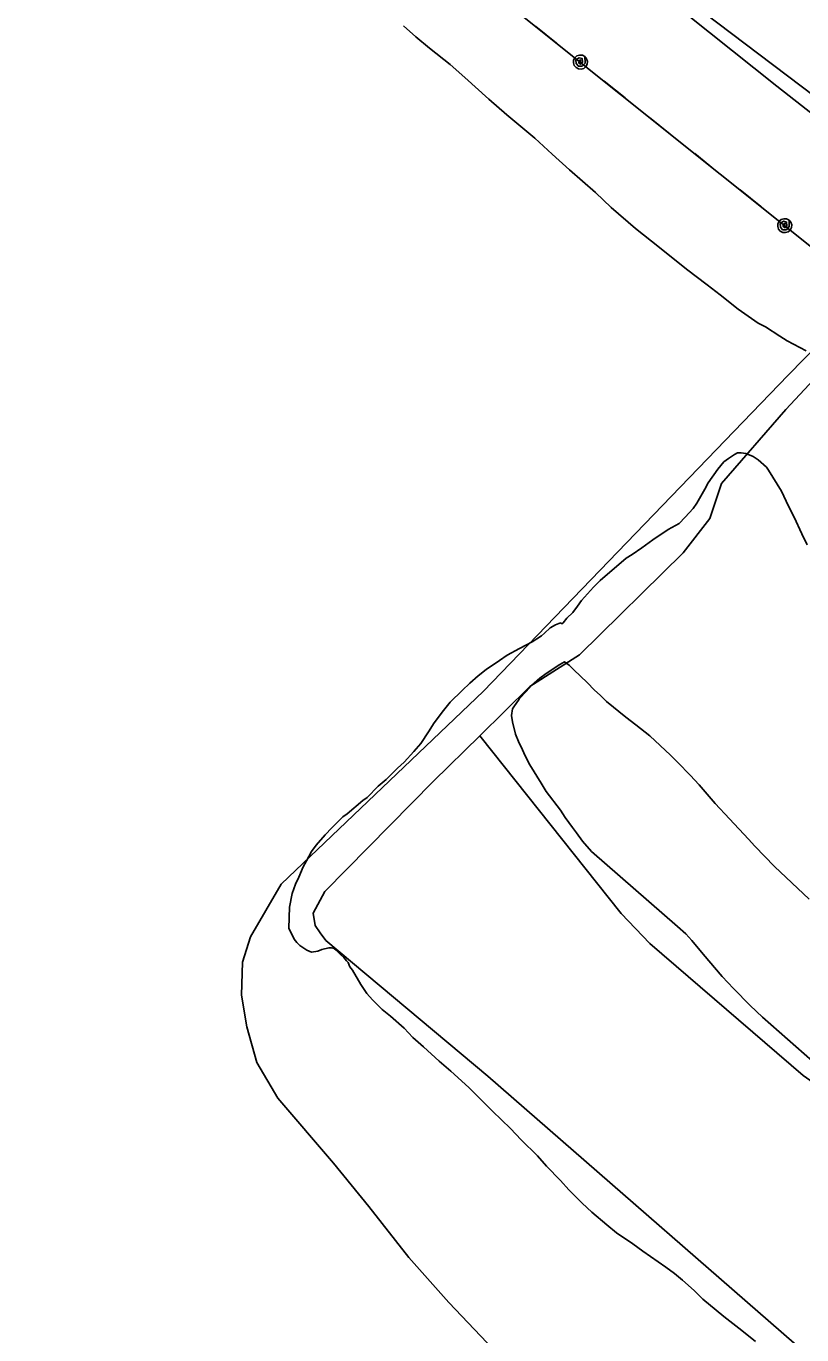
# Model space of a CAD drawing. Extents: x 3567028 to 3605064, y 510945 to 536587.
# Drawn here: x 3572128 to 3573118, y 520524 to 522195 of the extents above; entities that cross this region are included whole.
import ezdxf

# ---------------------------------------------------------------- set-up
doc = ezdxf.new("R2010")
doc.units = 0
for name, color, linetype in [('V-DTCH-CNTR', 7, 'Continuous'), ('V-SITE-VEGE', 7, 'Continuous'), ('V-TOPO-SHOR', 7, 'Continuous'), ('V-UTIL-LINE', 7, 'Continuous')]:
    doc.layers.add(name, color=color, linetype=linetype)

msp = doc.modelspace()

# ---------------------------------------------------------------- linework, layer by layer
at = {"layer": 'V-DTCH-CNTR'}
for points in [[(3574434.7, 523039.9), (3574158.2, 522750.5), (3573918.3, 522497.4), (3573669.7, 522261.6), (3573461.1, 522073), (3573304.9, 521928), (3573258.3, 521878), (3573097, 521705.1), (3573015.2, 521610.9), (3573000.1, 521566.3), (3572966.2, 521522.1), (3572833.8, 521392), (3572770.6, 521351.8), (3572706.7, 521288.8), (3572647.7, 521230.7), (3572508.8, 521089.9), (3572494, 521062.4), (3572496.7, 521046.7), (3572502.7, 521037.3), (3572510.2, 521027.7), (3572716.9, 520854.4), (3573170.9, 520458.5)], [(3572706.7, 521288.8), (3572887.1, 521061.8), (3572923.4, 521023.6), (3573119.3, 520855.2), (3573249, 520764.7), (3573393.9, 520677.3)]]:
    msp.add_lwpolyline(points, dxfattribs=at)
at = {"layer": 'V-SITE-VEGE'}
for p, q in [((3572609.3, 522194.8), (3572624.9, 522180.7)), ((3572624.9, 522180.7), (3572642.3, 522166.5)), ((3572642.3, 522166.5), (3572668.6, 522145.8)), ((3572668.6, 522145.8), (3572687.6, 522129.2)), ((3572687.6, 522129.2), (3572718.3, 522101.5)), ((3572718.3, 522101.5), (3572741.2, 522081.5)), ((3572741.2, 522081.5), (3572777, 522051.4)), ((3572777, 522051.4), (3572798.8, 522031.3)), ((3572798.8, 522031.3), (3572821.1, 522011.3)), ((3572821.1, 522011.3), (3572854.1, 521982.4)), ((3572854.1, 521982.4), (3572874.1, 521963)), ((3572874.1, 521963), (3572905.4, 521936.4)), ((3572905.4, 521936.4), (3572925.6, 521919.9)), ((3572925.6, 521919.9), (3572953, 521898.6)), ((3572953, 521898.6), (3572970.4, 521884.4)), ((3572970.4, 521884.4), (3572996.7, 521864.2)), ((3572996.7, 521864.2), (3573013.5, 521851.8)), ((3573013.5, 521851.8), (3573036.5, 521833.5)), ((3573036.5, 521833.5), (3573061.8, 521815.6)), ((3573061.8, 521815.6), (3573071.3, 521810.8)), ((3573071.3, 521810.8), (3573089.3, 521798.9)), ((3573089.3, 521798.9), (3573098.9, 521792.9)), ((3573098.9, 521792.9), (3573106.8, 521788.7)), ((3573106.8, 521788.7), (3573123.1, 521780.3)), ((3573018.1, 521638.4), (3573010.5, 521628.9)), ((3573024, 521642.8), (3573018.1, 521638.4)), ((3573031.5, 521647.8), (3573024, 521642.8)), ((3573035.6, 521649.9), (3573031.5, 521647.8)), ((3573040.2, 521649.8), (3573035.6, 521649.9)), ((3573045.9, 521649.1), (3573040.2, 521649.8)), ((3573055.5, 521645.4), (3573045.9, 521649.1)), ((3573061.7, 521641.2), (3573055.5, 521645.4)), ((3573072.3, 521631.8), (3573061.7, 521641.2)), ((3573010.5, 521628.9), (3572998, 521611.5)), ((3573075, 521627.7), (3573072.3, 521631.8)), ((3573091.5, 521601), (3573075, 521627.7)), ((3572993.8, 521603.6), (3572983.6, 521585.6)), ((3572998, 521611.5), (3572993.8, 521603.6)), ((3572983.6, 521585.6), (3572978.8, 521578.8)), ((3573100.7, 521581.9), (3573091.5, 521601)), ((3572978.8, 521578.8), (3572968.8, 521567.7)), ((3573107.8, 521568), (3573100.7, 521581.9)), ((3572947.2, 521552.2), (3572927.4, 521539)), ((3572961.2, 521559.9), (3572947.2, 521552.2)), ((3572968.8, 521567.7), (3572961.2, 521559.9)), ((3573117.5, 521546.5), (3573107.8, 521568)), ((3572927.4, 521539), (3572913.4, 521528.5)), ((3573124.5, 521532.6), (3573117.5, 521546.5)), ((3572901.2, 521520.3), (3572893.6, 521515.3)), ((3572913.4, 521528.5), (3572901.2, 521520.3)), ((3572887.2, 521509.8), (3572875.5, 521500.4)), ((3572893.6, 521515.3), (3572887.2, 521509.8)), ((3572860.3, 521487.1), (3572851.5, 521478.7)), ((3572875.5, 521500.4), (3572860.3, 521487.1)), ((3572851.5, 521478.7), (3572836.2, 521461.4)), ((3572831.4, 521454.1), (3572825.5, 521446.3)), ((3572836.2, 521461.4), (3572831.4, 521454.1)), ((3572817.8, 521439), (3572813.1, 521432.9)), ((3572825.5, 521446.3), (3572817.8, 521439)), ((3572789.3, 521419.8), (3572785.2, 521416.5)), ((3572796.4, 521426.5), (3572789.3, 521419.8)), ((3572803.3, 521430.3), (3572796.4, 521426.5)), ((3572809.7, 521433), (3572803.3, 521430.3)), ((3572811.4, 521431.8), (3572809.7, 521433)), ((3572813.1, 521432.9), (3572811.4, 521431.8)), ((3572774.2, 521409.3), (3572757.3, 521400)), ((3572779.4, 521412.6), (3572774.2, 521409.3)), ((3572785.2, 521416.5), (3572779.4, 521412.6)), ((3572731.8, 521384.7), (3572714.9, 521373.2)), ((3572741.7, 521391.9), (3572731.8, 521384.7)), ((3572757.3, 521400), (3572741.7, 521391.9)), ((3572714.9, 521373.2), (3572704.4, 521365.4)), ((3572693.8, 521356), (3572683.9, 521346.5)), ((3572704.4, 521365.4), (3572693.8, 521356)), ((3572683.9, 521346.5), (3572668.6, 521331.5)), ((3572660.3, 521320.9), (3572648.4, 521305.2)), ((3572668.6, 521331.5), (3572660.3, 521320.9)), ((3572648.4, 521305.2), (3572641.3, 521293.9)), ((3572641.3, 521293.9), (3572631.2, 521278.8)), ((3572622.3, 521268.7), (3572610, 521255.3)), ((3572631.2, 521278.8), (3572622.3, 521268.7)), ((3572610, 521255.3), (3572601.7, 521247.5)), ((3572601.7, 521247.5), (3572587.1, 521233.1)), ((3572577.1, 521224.7), (3572563, 521210.2)), ((3572587.1, 521233.1), (3572577.1, 521224.7)), ((3572557.2, 521206.4), (3572537.3, 521189.2)), ((3572563, 521210.2), (3572557.2, 521206.4)), ((3572532, 521185.3), (3572517.9, 521171.4)), ((3572537.3, 521189.2), (3572532, 521185.3)), ((3572517.9, 521171.4), (3572509.1, 521162.5)), ((3572509.1, 521162.5), (3572497.9, 521149.1)), ((3572492, 521141.2), (3572485.4, 521129.4)), ((3572497.9, 521149.1), (3572492, 521141.2)), ((3572481.2, 521121.5), (3572475.7, 521108.5)), ((3572485.4, 521129.4), (3572481.2, 521121.5)), ((3572475.7, 521108.5), (3572471.4, 521099.5)), ((3572467.1, 521087.6), (3572463.8, 521070)), ((3572471.4, 521099.5), (3572467.1, 521087.6)), ((3572463.8, 521070), (3572463.1, 521043.1)), ((3572463.1, 521043.1), (3572469.5, 521029.2)), ((3572469.5, 521029.2), (3572472.9, 521025.1)), ((3572472.9, 521025.1), (3572476.8, 521021)), ((3572476.8, 521021), (3572485.8, 521015)), ((3572505.2, 521016.2), (3572513.9, 521018.3)), ((3572513.9, 521018.3), (3572517.3, 521018.2)), ((3572517.3, 521018.2), (3572520.7, 521017.5)), ((3572520.7, 521017.5), (3572523.5, 521015.2)), ((3572485.8, 521015), (3572492, 521012.6)), ((3572492, 521012.6), (3572500, 521014.1)), ((3572500, 521014.1), (3572505.2, 521016.2)), ((3572523.5, 521015.2), (3572529.1, 521009.3)), ((3572529.1, 521009.3), (3572533, 521005.8)), ((3572533, 521005.8), (3572536.3, 521001.7)), ((3572536.3, 521001.7), (3572538.5, 520999.3)), ((3572538.5, 520999.3), (3572540.7, 520994.1)), ((3572540.7, 520994.1), (3572544, 520989.5)), ((3572544, 520989.5), (3572554.9, 520971.5)), ((3572554.9, 520971.5), (3572562.6, 520959.8)), ((3572562.6, 520959.8), (3572569.8, 520951.6)), ((3572569.8, 520951.6), (3572582.1, 520939.3)), ((3572582.1, 520939.3), (3572592.7, 520931)), ((3572592.7, 520931), (3572610, 520915.7)), ((3572610, 520915.7), (3572621.2, 520903.9)), ((3572621.2, 520903.9), (3572634.6, 520891.6)), ((3572634.6, 520891.6), (3572654.7, 520873.3)), ((3572654.7, 520873.3), (3572669.8, 520860.9)), ((3572669.8, 520860.9), (3572692.6, 520839.7)), ((3572692.6, 520839.7), (3572707.7, 520825)), ((3572707.7, 520825), (3572722.7, 520809.7)), ((3572722.7, 520809.7), (3572745.6, 520787.4)), ((3572745.6, 520787.4), (3572759.5, 520773.3)), ((3572759.5, 520773.3), (3572780.1, 520752.7)), ((3572780.1, 520752.7), (3572791.7, 520739.3)), ((3572791.7, 520739.3), (3572809.6, 520721.1)), ((3572809.6, 520721.1), (3572820.1, 520709.4)), ((3572820.1, 520709.4), (3572837.4, 520692.3)), ((3572837.4, 520692.3), (3572849.6, 520680.6)), ((3572849.6, 520680.6), (3572868.7, 520664.6)), ((3572868.7, 520664.6), (3572881, 520654.6)), ((3572881, 520654.6), (3572901.7, 520640.3)), ((3572901.7, 520640.3), (3572914.6, 520630.8)), ((3572914.6, 520630.8), (3572943.8, 520610.6)), ((3572943.8, 520610.6), (3572955, 520602.3)), ((3572955, 520602.3), (3572965.1, 520594)), ((3572965.1, 520594), (3572980.2, 520581)), ((3572980.2, 520581), (3572991.4, 520569.8)), ((3572991.4, 520569.8), (3573008.1, 520555.7)), ((3573008.1, 520555.7), (3573018.2, 520547.4)), ((3573018.2, 520547.4), (3573033.3, 520535.6)), ((3573033.3, 520535.6), (3573041.2, 520529.6)), ((3573041.2, 520529.6), (3573058.5, 520515.5))]:
    msp.add_line(p, q, dxfattribs=at)
for points in [[(3573016.1, 520981.5), (3572998.9, 521001.4), (3572989.4, 521012.5), (3572977.3, 521027.7), (3572969.5, 521035.9), (3572958.9, 521045.3), (3572849.3, 521140.9), (3572837.7, 521154.3), (3572830, 521164.8), (3572825, 521171.8), (3572815.6, 521184.6), (3572809.6, 521194), (3572791.4, 521217.9), (3572784.8, 521228.3), (3572770.5, 521251.6), (3572764.5, 521263.2), (3572761.3, 521270.7), (3572755.9, 521281.7), (3572752.1, 521291), (3572748.5, 521306.5), (3572747, 521314.6), (3572748.4, 521323.1), (3572750.8, 521327), (3572756.2, 521334.3), (3572757.4, 521336.6), (3572765.6, 521345.5), (3572772.7, 521352.8), (3572783.2, 521362.2), (3572791.4, 521368.3), (3572808.8, 521379.8), (3572814.6, 521383.1), (3572820.8, 521378.9), (3572826.4, 521373), (3572843.7, 521356.6), (3572853.1, 521347.2), (3572860.4, 521340.7), (3572868.2, 521332.5), (3572892.8, 521312.4), (3572905.7, 521302.9), (3572923.6, 521288.7), (3572949.8, 521264), (3572959.3, 521254.6), (3572974.9, 521238.7), (3572986.6, 521226.4), (3573007.1, 521202.4), (3573025.4, 521183), (3573049.3, 521156.7), (3573057.7, 521147.9), (3573082.7, 521122), (3573126.8, 521080.3)], [(3573067.3, 520929.8), (3573051.7, 520944.5), (3573030.5, 520966.2), (3573016.1, 520981.5)], [(3573131, 520873.7), (3573099.1, 520901.5), (3573067.3, 520929.8)]]:
    msp.add_lwpolyline(points, dxfattribs=at)
at = {"layer": 'V-TOPO-SHOR'}
for points in [[(3576575.5, 525298.2), (3576367.7, 525083.1), (3575881.5, 524564.7), (3575486.9, 524157.2), (3575247.2, 523908.8), (3574867.2, 523528.9), (3574558.6, 523203.1), (3574176.4, 522795.3), (3573819.7, 522414.8), (3573608, 522221.5), (3573431.2, 522060), (3573301.1, 521946.5), (3573297, 521942.9), (3573249.8, 521901.7), (3573099.7, 521748.8), (3572711.3, 521345.8), (3572453, 521099.5)], [(3572830.1, 522322.1), (3573085.7, 522118), (3573274.4, 521970), (3573301.1, 521946.5)], [(3572453, 521099.5), (3572413.9, 521032.2), (3572403.8, 520999.8), (3572402.6, 520957.9), (3572409.3, 520917.3), (3572422.1, 520871.9), (3572448.8, 520826.1), (3572519.7, 520743.4), (3572564.8, 520687.8), (3572615.9, 520622.8), (3572667.2, 520565.5), (3572756.4, 520471.4), (3572814.7, 520387.5), (3572842.9, 520338.6)]]:
    msp.add_lwpolyline(points, dxfattribs=at)
at = {"layer": 'V-UTIL-LINE'}
for points in [[(3571168.4, 523664.6), (3572276, 522753.9), (3573343.4, 521946.6), (3573807.9, 521595.1), (3574759.6, 520870.7)], [(3571166.8, 523506.5), (3571487.6, 523245.8), (3572092.2, 522754.5), (3572633.8, 522309.6), (3573265.4, 521804.1), (3574460.7, 520871.4)], [(3572778, 522194.2), (3572804.5, 522173)], [(3572835, 522148.6), (3572835.2, 522151.5), (3572833.2, 522150.3), (3572833.1, 522147.5), (3572835.5, 522146), (3572837.8, 522148.5), (3572837.4, 522153.2), (3572833.2, 522154.2), (3572829.3, 522151.4), (3572829.6, 522146.8), (3572832.4, 522143.3), (3572837.2, 522143.4), (3572840.9, 522147.5), (3572840.6, 522155.6), (3572837.5, 522157.3), (3572834, 522157.6), (3572830.6, 522156.5), (3572828, 522154.2), (3572826.3, 522151.1), (3572826, 522147.6), (3572827.1, 522144.3), (3572829.4, 522141.6), (3572832.5, 522140), (3572836, 522139.7), (3572839.3, 522140.7), (3572842, 522143), (3572843.6, 522146.1), (3572843.9, 522149.6), (3572842.9, 522153), (3572840.6, 522155.6)], [(3572865.4, 522124.2), (3572892, 522103)], [(3572923.2, 522078), (3572949.7, 522056.8)], [(3572981, 522031.8), (3573007.5, 522010.5)], [(3573038.7, 521985.5), (3573065.3, 521964.3)], [(3573095.7, 521939.9), (3573095.9, 521942.8), (3573093.9, 521941.6), (3573093.8, 521938.8), (3573096.3, 521937.3), (3573098.5, 521939.8), (3573098.1, 521944.5), (3573094, 521945.5), (3573090.1, 521942.7), (3573090.3, 521938.1), (3573093.1, 521934.6), (3573098, 521934.7), (3573101.6, 521938.8), (3573101.4, 521946.9), (3573098.2, 521948.5), (3573094.7, 521948.8), (3573091.4, 521947.8), (3573088.7, 521945.5), (3573087.1, 521942.4), (3573086.8, 521938.9), (3573087.8, 521935.6), (3573090.1, 521932.9), (3573093.2, 521931.3), (3573096.7, 521931), (3573100.1, 521932), (3573102.8, 521934.3), (3573104.4, 521937.4), (3573104.7, 521940.9), (3573103.6, 521944.2), (3573101.4, 521946.9)]]:
    msp.add_lwpolyline(points, dxfattribs=at)

doc.saveas('drawing.dxf')
